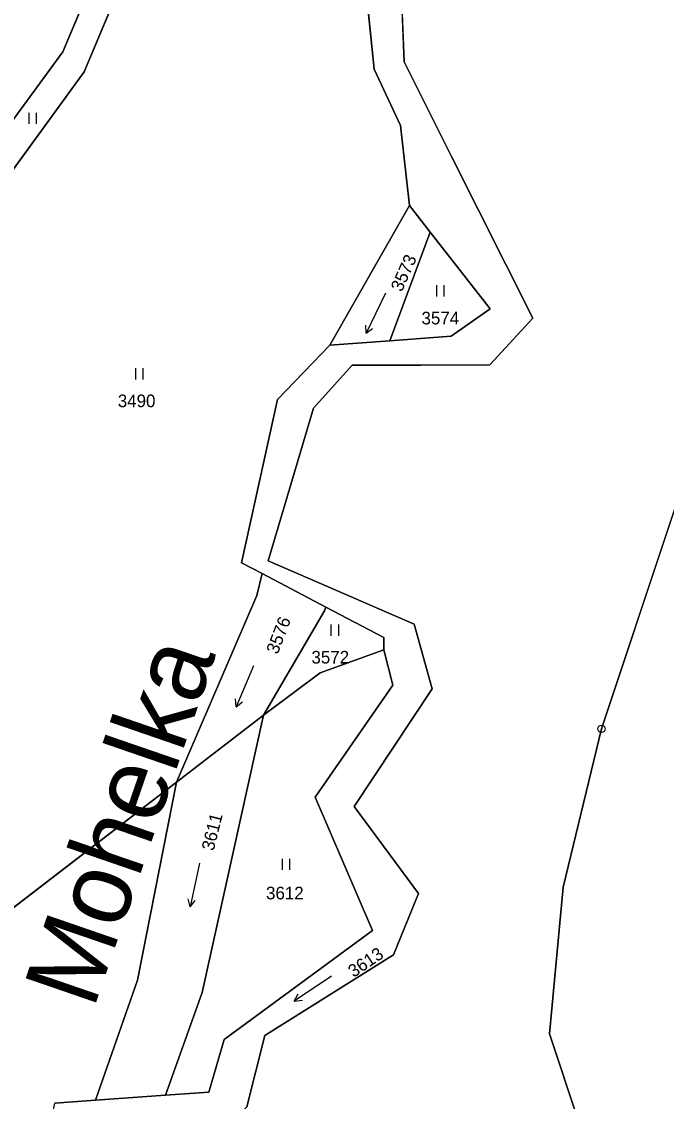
# Model space of a CAD drawing. Extents: x -689422 to -685210, y -987725 to -982160.
# Drawn here: x -686851.2 to -686764.7, y -987436.5 to -987291.4 of the extents above; entities that cross this region are included whole.
import ezdxf

# ---------------------------------------------------------------- set-up
doc = ezdxf.new("R2010")
doc.units = 0
for name, color, linetype in [('KN_Hranice obce', 7, 'Continuous'), ('KN_Hranice_katastrální území', 7, 'Continuous'), ('KN_Hranice_parcel', 7, 'Continuous'), ('KN_Parcelni cisla', 7, 'Continuous'), ('KN_Polygon parcely', 7, 'Continuous'), ('KN_Popisy_pomistni nazvy vodni toky', 7, 'Continuous'), ('KN_POZEMKY_TTP', 7, 'Continuous'), ('KN_POZEMKY_VODNI_PLOCHA', 7, 'Continuous'), ('KN_VYUZITI_07_vodni plocha_tok prirozeny', 7, 'Continuous'), ('KN_VYUZITI_08_vodni plocha _tok umely', 7, 'Continuous'), ('KN_Značky bodu BP', 7, 'Continuous'), ('KN_Značky kultur', 7, 'Continuous')]:
    doc.layers.add(name, color=color, linetype=linetype)

msp = doc.modelspace()

# ---------------------------------------------------------------- linework, layer by layer
at = {"layer": 'KN_Hranice obce'}
for points in [[(-686820.99, -987437.27), (-686818.58, -987427.67), (-686801.28, -987416.83), (-686797.96, -987408.59), (-686806.59, -987396.9), (-686796.11, -987381.08), (-686798.52, -987372.42), (-686811.4, -987366.82), (-686818.14, -987363.89), (-686812.05, -987343.37), (-686806.85, -987337.62), (-686797.64, -987337.6), (-686788.35, -987337.57), (-686782.6, -987331.28), (-686793.5, -987309.55), (-686799.88, -987296.84), (-686800.64, -987277.24), (-686792.5, -987272.18), (-686772.85, -987267.81), (-686768.37, -987251.79), (-686772.91, -987231.1), (-686762.86, -987221.77)], [(-686755.42, -987332.49), (-686773.36, -987386.48), (-686778.51, -987407.74), (-686780.35, -987427.48), (-686776.42, -987439.33), (-686764.12, -987450.8)]]:
    msp.add_lwpolyline(points, dxfattribs=at)
at = {"layer": 'KN_Hranice_katastrální území'}
for points in [[(-686820.99, -987437.27), (-686818.58, -987427.67), (-686801.28, -987416.83), (-686797.96, -987408.59), (-686806.59, -987396.9), (-686796.11, -987381.08), (-686798.52, -987372.42), (-686811.4, -987366.82), (-686818.14, -987363.89), (-686812.05, -987343.37), (-686806.85, -987337.62), (-686797.64, -987337.6), (-686788.35, -987337.57), (-686782.6, -987331.28), (-686793.5, -987309.55), (-686799.88, -987296.84), (-686800.64, -987277.24), (-686792.5, -987272.18), (-686772.85, -987267.81), (-686768.37, -987251.79), (-686772.91, -987231.1), (-686762.86, -987221.77)], [(-686755.42, -987332.49), (-686773.36, -987386.48), (-686778.51, -987407.74), (-686780.35, -987427.48), (-686776.42, -987439.33), (-686764.12, -987450.8)]]:
    msp.add_lwpolyline(points, dxfattribs=at)
at = {"layer": 'KN_Hranice_parcel'}
for p, q in [((-686782.6, -987331.28), (-686793.5, -987309.55)), ((-686809.87, -987334.93), (-686799.15, -987316.14)), ((-686796.36, -987319.72), (-686799.15, -987316.14)), ((-686801.81, -987334.34), (-686796.36, -987319.72)), ((-686788.35, -987337.57), (-686782.6, -987331.28)), ((-686809.87, -987334.93), (-686801.81, -987334.34)), ((-686812.05, -987343.37), (-686806.85, -987337.62)), ((-686806.85, -987337.62), (-686797.64, -987337.6)), ((-686797.64, -987337.6), (-686788.35, -987337.57)), ((-686819.65, -987368.56), (-686818.92, -987365.62)), ((-686810.39, -987370.11), (-686818.92, -987365.62)), ((-686798.52, -987372.42), (-686811.4, -987366.82)), ((-686830.46, -987393.63), (-686819.65, -987368.56)), ((-686810.56, -987370.62), (-686818.77, -987384.64)), ((-686810.39, -987370.11), (-686810.56, -987370.62)), ((-686796.11, -987381.08), (-686798.52, -987372.42)), ((-686830.46, -987393.63), (-686818.77, -987384.64)), ((-686826.98, -987421.92), (-686818.77, -987384.64)), ((-686912.66, -987456.94), (-686830.46, -987393.63)), ((-686835.69, -987420.24), (-686830.46, -987393.63)), ((-686801.28, -987416.83), (-686797.96, -987408.59)), ((-686818.58, -987427.67), (-686801.28, -987416.83)), ((-686841.34, -987436.37), (-686835.69, -987420.24)), ((-686831.94, -987435.7), (-686826.98, -987421.92)), ((-686841.34, -987436.37), (-686831.94, -987435.7))]:
    msp.add_line(p, q, dxfattribs=at)
for points in [[(-686800.17, -987175.43), (-686795.92, -987185.13), (-686808.79, -987235.94), (-686824.82, -987255.15), (-686842.83, -987298.21), (-686861.66, -987324.01), (-686864.61, -987345.11), (-686873.73, -987361.53), (-686879.26, -987371.3), (-686892.08, -987383.24), (-686911.94, -987431.93)], [(-686864, -987320.5), (-686845.7, -987295.48), (-686827.36, -987251.73), (-686810.8, -987231.84), (-686800.39, -987184.63), (-686803.84, -987177.06)], [(-686799.15, -987316.14), (-686800.35, -987305.42), (-686803.89, -987297.85), (-686805.79, -987279.28), (-686803.53, -987272.08), (-686792.38, -987266.77)], [(-686793.5, -987309.55), (-686799.88, -987296.84), (-686800.64, -987277.24)], [(-686801.81, -987334.34), (-686793.54, -987333.73), (-686788.31, -987330.03), (-686796.36, -987319.72)], [(-686755.42, -987332.49), (-686773.36, -987386.48), (-686778.51, -987407.74), (-686780.35, -987427.48), (-686776.42, -987439.33), (-686764.12, -987450.8), (-686763.37, -987455.44)], [(-686818.92, -987365.62), (-686821.7, -987364.15), (-686816.87, -987342.2), (-686809.87, -987334.93)], [(-686811.4, -987366.82), (-686818.14, -987363.89), (-686812.05, -987343.37)], [(-686802.61, -987375.85), (-686802.6, -987374.21), (-686810.39, -987370.11)], [(-686831.94, -987435.7), (-686826.12, -987435.28), (-686824.03, -987428.2), (-686804.12, -987413.57), (-686811.8, -987395.65), (-686801.38, -987380.6), (-686802.61, -987375.85)], [(-686818.77, -987384.64), (-686811.13, -987378.97), (-686802.61, -987375.85)], [(-686797.96, -987408.59), (-686806.59, -987396.9), (-686796.11, -987381.08)], [(-686823.47, -987439.82), (-686820.99, -987437.27), (-686818.58, -987427.67)], [(-686847.08, -987452.77), (-686849.27, -987448.97), (-686846.79, -987436.76), (-686841.34, -987436.37)]]:
    msp.add_lwpolyline(points, dxfattribs=at)
at = {"layer": 'KN_Polygon parcely'}
for points in [[(-686827.36, -987251.73), (-686810.8, -987231.84), (-686800.39, -987184.63), (-686803.84, -987177.06), (-686850.14, -987150.14), (-686872.78, -987209.52), (-686874.7, -987212.44), (-686876.52, -987219.5), (-686877.95, -987225.59), (-686892.3, -987294.32), (-686895.94, -987311.75), (-686864, -987320.5), (-686845.7, -987295.48)], [(-686912.25, -987422.7), (-686911.94, -987431.93), (-686892.08, -987383.24), (-686879.26, -987371.3), (-686873.73, -987361.53), (-686864.61, -987345.11), (-686861.66, -987324.01), (-686842.83, -987298.21), (-686824.82, -987255.15), (-686808.79, -987235.94), (-686795.92, -987185.13), (-686800.17, -987175.43), (-686803.84, -987177.06), (-686800.39, -987184.63), (-686810.8, -987231.84), (-686827.36, -987251.73), (-686845.7, -987295.48), (-686864, -987320.5), (-686868.77, -987344.54), (-686877.44, -987359.47), (-686882.94, -987369.21), (-686894.99, -987380.11), (-686910.2, -987419.2)], [(-686760.81, -987508.13), (-686776.93, -987573.72), (-686756.33, -987547.56), (-686737.1, -987523.12), (-686723.4, -987468.3), (-686718.13, -987454.09), (-686716.15, -987410.94), (-686681.65, -987309.77), (-686740.4, -987298.25), (-686743.58, -987296.86), (-686755.42, -987332.49), (-686773.36, -987386.48), (-686778.51, -987407.74), (-686780.35, -987427.48), (-686776.42, -987439.33), (-686764.12, -987450.8), (-686763.37, -987455.44), (-686758.35, -987486.58)], [(-686809.87, -987334.93), (-686801.81, -987334.34), (-686796.36, -987319.72), (-686799.15, -987316.14)], [(-686801.81, -987334.34), (-686793.54, -987333.73), (-686788.31, -987330.03), (-686796.36, -987319.72)], [(-686810.39, -987370.11), (-686818.92, -987365.62), (-686819.65, -987368.56), (-686830.46, -987393.63), (-686818.77, -987384.64), (-686810.56, -987370.62)], [(-686818.77, -987384.64), (-686811.13, -987378.97), (-686802.61, -987375.85), (-686802.6, -987374.21), (-686810.39, -987370.11), (-686810.56, -987370.62)], [(-686826.12, -987435.28), (-686824.03, -987428.2), (-686804.12, -987413.57), (-686811.8, -987395.65), (-686801.38, -987380.6), (-686802.61, -987375.85), (-686811.13, -987378.97), (-686818.77, -987384.64), (-686826.98, -987421.92), (-686831.94, -987435.7)], [(-686826.98, -987421.92), (-686818.77, -987384.64), (-686830.46, -987393.63), (-686835.69, -987420.24), (-686841.34, -987436.37), (-686831.94, -987435.7)], [(-686861.47, -987478.83), (-686854.91, -987475.14), (-686847.08, -987452.77), (-686849.27, -987448.97), (-686846.79, -987436.76), (-686841.34, -987436.37), (-686835.69, -987420.24), (-686830.46, -987393.63), (-686912.66, -987456.94), (-686915.48, -987514.61), (-686913.09, -987581.77), (-686903.7, -987576.71), (-686888.89, -987576.75), (-686884.94, -987568.44), (-686878.13, -987545.19), (-686882.46, -987534.59), (-686874.13, -987521.74), (-686875.98, -987510.22)]]:
    msp.add_lwpolyline(points, close=True, dxfattribs=at)
for points in [[(-686764.42, -987149.05), (-686769.48, -987159.76), (-686768.48, -987167.74), (-686766.47, -987179.71), (-686770.42, -987187.16), (-686764.74, -987202.36), (-686766.73, -987216.4), (-686779.82, -987228.28), (-686773.18, -987249.35), (-686774.59, -987258.31), (-686792.38, -987266.77), (-686803.53, -987272.08), (-686805.79, -987279.28), (-686803.89, -987297.85), (-686800.35, -987305.42), (-686799.15, -987316.14), (-686796.36, -987319.72), (-686788.31, -987330.03)], [(-686820.99, -987437.27), (-686818.58, -987427.67), (-686801.28, -987416.83), (-686797.96, -987408.59), (-686806.59, -987396.9), (-686796.11, -987381.08), (-686798.52, -987372.42), (-686811.4, -987366.82), (-686818.14, -987363.89), (-686812.05, -987343.37), (-686806.85, -987337.62), (-686797.64, -987337.6), (-686788.35, -987337.57), (-686782.6, -987331.28), (-686793.5, -987309.55), (-686799.88, -987296.84), (-686800.64, -987277.24), (-686792.5, -987272.18), (-686772.85, -987267.81), (-686768.37, -987251.79), (-686772.91, -987231.1), (-686762.86, -987221.77)], [(-686824.82, -987255.15), (-686842.83, -987298.21), (-686861.66, -987324.01), (-686864.61, -987345.11), (-686873.73, -987361.53), (-686879.26, -987371.3), (-686892.08, -987383.24), (-686911.94, -987431.93), (-686912.26, -987437.97)], [(-686912.66, -987456.94), (-686830.46, -987393.63), (-686819.65, -987368.56), (-686818.92, -987365.62), (-686821.7, -987364.15), (-686816.87, -987342.2), (-686809.87, -987334.93), (-686799.15, -987316.14), (-686800.35, -987305.42), (-686803.89, -987297.85), (-686805.79, -987279.28)], [(-686788.31, -987330.03), (-686793.54, -987333.73), (-686801.81, -987334.34), (-686809.87, -987334.93), (-686816.87, -987342.2), (-686821.7, -987364.15), (-686818.92, -987365.62), (-686810.39, -987370.11), (-686802.6, -987374.21), (-686802.61, -987375.85), (-686801.38, -987380.6), (-686811.8, -987395.65), (-686804.12, -987413.57), (-686824.03, -987428.2), (-686826.12, -987435.28), (-686831.94, -987435.7), (-686841.34, -987436.37), (-686846.79, -987436.76)]]:
    msp.add_lwpolyline(points, dxfattribs=at)
at = {"layer": 'KN_POZEMKY_TTP'}
for p, q in [((-686827.36, -987251.73), (-686845.7, -987295.48)), ((-686845.7, -987295.48), (-686827.36, -987251.73)), ((-686842.83, -987298.21), (-686824.82, -987255.15)), ((-686824.82, -987255.15), (-686842.83, -987298.21)), ((-686805.79, -987279.28), (-686803.89, -987297.85)), ((-686845.7, -987295.48), (-686864, -987320.5)), ((-686864, -987320.5), (-686845.7, -987295.48)), ((-686861.66, -987324.01), (-686842.83, -987298.21)), ((-686842.83, -987298.21), (-686861.66, -987324.01)), ((-686803.89, -987297.85), (-686800.35, -987305.42)), ((-686800.35, -987305.42), (-686799.15, -987316.14)), ((-686799.15, -987316.14), (-686809.87, -987334.93)), ((-686801.81, -987334.34), (-686796.36, -987319.72)), ((-686796.36, -987319.72), (-686788.31, -987330.03)), ((-686788.31, -987330.03), (-686793.54, -987333.73)), ((-686773.36, -987386.48), (-686755.42, -987332.49)), ((-686793.54, -987333.73), (-686801.81, -987334.34)), ((-686809.87, -987334.93), (-686816.87, -987342.2)), ((-686816.87, -987342.2), (-686821.7, -987364.15)), ((-686821.7, -987364.15), (-686818.92, -987365.62)), ((-686818.92, -987365.62), (-686819.65, -987368.56)), ((-686819.65, -987368.56), (-686830.46, -987393.63)), ((-686818.77, -987384.64), (-686810.56, -987370.62)), ((-686810.56, -987370.62), (-686810.39, -987370.11)), ((-686810.39, -987370.11), (-686802.6, -987374.21)), ((-686802.6, -987374.21), (-686802.61, -987375.85)), ((-686811.13, -987378.97), (-686802.61, -987375.85)), ((-686802.61, -987375.85), (-686811.13, -987378.97)), ((-686802.61, -987375.85), (-686801.38, -987380.6)), ((-686818.77, -987384.64), (-686811.13, -987378.97)), ((-686811.13, -987378.97), (-686818.77, -987384.64)), ((-686801.38, -987380.6), (-686811.8, -987395.65)), ((-686826.98, -987421.92), (-686818.77, -987384.64)), ((-686778.51, -987407.74), (-686773.36, -987386.48)), ((-686912.66, -987456.94), (-686830.46, -987393.63)), ((-686830.46, -987393.63), (-686912.66, -987456.94)), ((-686830.46, -987393.63), (-686835.69, -987420.24)), ((-686811.8, -987395.65), (-686804.12, -987413.57)), ((-686780.35, -987427.48), (-686778.51, -987407.74)), ((-686804.12, -987413.57), (-686824.03, -987428.2)), ((-686835.69, -987420.24), (-686841.34, -987436.37)), ((-686831.94, -987435.7), (-686826.98, -987421.92)), ((-686776.42, -987439.33), (-686780.35, -987427.48)), ((-686824.03, -987428.2), (-686826.12, -987435.28)), ((-686826.12, -987435.28), (-686831.94, -987435.7)), ((-686841.34, -987436.37), (-686846.79, -987436.76))]:
    msp.add_line(p, q, dxfattribs=at)
at = {"layer": 'KN_POZEMKY_VODNI_PLOCHA'}
for p, q in [((-686800.64, -987277.24), (-686799.88, -987296.84)), ((-686803.89, -987297.85), (-686805.79, -987279.28)), ((-686799.88, -987296.84), (-686793.5, -987309.55)), ((-686800.35, -987305.42), (-686803.89, -987297.85)), ((-686799.15, -987316.14), (-686800.35, -987305.42)), ((-686793.5, -987309.55), (-686782.6, -987331.28)), ((-686809.87, -987334.93), (-686799.15, -987316.14)), ((-686796.36, -987319.72), (-686799.15, -987316.14)), ((-686799.15, -987316.14), (-686796.36, -987319.72)), ((-686796.36, -987319.72), (-686801.81, -987334.34)), ((-686788.31, -987330.03), (-686796.36, -987319.72)), ((-686793.54, -987333.73), (-686788.31, -987330.03)), ((-686782.6, -987331.28), (-686788.35, -987337.57)), ((-686809.87, -987334.93), (-686801.81, -987334.34)), ((-686801.81, -987334.34), (-686809.87, -987334.93)), ((-686801.81, -987334.34), (-686793.54, -987333.73)), ((-686816.87, -987342.2), (-686809.87, -987334.93)), ((-686806.85, -987337.62), (-686812.05, -987343.37)), ((-686797.64, -987337.6), (-686806.85, -987337.62)), ((-686788.35, -987337.57), (-686797.64, -987337.6)), ((-686821.7, -987364.15), (-686816.87, -987342.2)), ((-686812.05, -987343.37), (-686818.14, -987363.89)), ((-686818.92, -987365.62), (-686821.7, -987364.15)), ((-686818.14, -987363.89), (-686811.4, -987366.82)), ((-686819.65, -987368.56), (-686818.92, -987365.62)), ((-686810.39, -987370.11), (-686818.92, -987365.62)), ((-686818.92, -987365.62), (-686810.39, -987370.11)), ((-686811.4, -987366.82), (-686798.52, -987372.42)), ((-686830.46, -987393.63), (-686819.65, -987368.56)), ((-686810.56, -987370.62), (-686818.77, -987384.64)), ((-686810.39, -987370.11), (-686810.56, -987370.62)), ((-686802.6, -987374.21), (-686810.39, -987370.11)), ((-686798.52, -987372.42), (-686796.11, -987381.08)), ((-686802.61, -987375.85), (-686802.6, -987374.21)), ((-686801.38, -987380.6), (-686802.61, -987375.85)), ((-686811.8, -987395.65), (-686801.38, -987380.6)), ((-686796.11, -987381.08), (-686806.59, -987396.9)), ((-686830.46, -987393.63), (-686818.77, -987384.64)), ((-686818.77, -987384.64), (-686830.46, -987393.63)), ((-686818.77, -987384.64), (-686826.98, -987421.92)), ((-686835.69, -987420.24), (-686830.46, -987393.63)), ((-686804.12, -987413.57), (-686811.8, -987395.65)), ((-686806.59, -987396.9), (-686797.96, -987408.59)), ((-686797.96, -987408.59), (-686801.28, -987416.83)), ((-686824.03, -987428.2), (-686804.12, -987413.57)), ((-686801.28, -987416.83), (-686818.58, -987427.67)), ((-686841.34, -987436.37), (-686835.69, -987420.24)), ((-686826.98, -987421.92), (-686831.94, -987435.7)), ((-686826.12, -987435.28), (-686824.03, -987428.2)), ((-686818.58, -987427.67), (-686820.99, -987437.27)), ((-686841.34, -987436.37), (-686831.94, -987435.7)), ((-686831.94, -987435.7), (-686841.34, -987436.37)), ((-686831.94, -987435.7), (-686826.12, -987435.28)), ((-686846.79, -987436.76), (-686841.34, -987436.37))]:
    msp.add_line(p, q, dxfattribs=at)
at = {"layer": 'KN_VYUZITI_07_vodni plocha_tok prirozeny'}
for p, q in [((-686800.64, -987277.24), (-686799.88, -987296.84)), ((-686803.89, -987297.85), (-686805.79, -987279.28)), ((-686799.88, -987296.84), (-686793.5, -987309.55)), ((-686800.35, -987305.42), (-686803.89, -987297.85)), ((-686799.15, -987316.14), (-686800.35, -987305.42)), ((-686793.5, -987309.55), (-686782.6, -987331.28)), ((-686796.36, -987319.72), (-686799.15, -987316.14)), ((-686788.31, -987330.03), (-686796.36, -987319.72)), ((-686793.54, -987333.73), (-686788.31, -987330.03)), ((-686782.6, -987331.28), (-686788.35, -987337.57)), ((-686809.87, -987334.93), (-686801.81, -987334.34)), ((-686801.81, -987334.34), (-686793.54, -987333.73)), ((-686816.87, -987342.2), (-686809.87, -987334.93)), ((-686806.85, -987337.62), (-686812.05, -987343.37)), ((-686797.64, -987337.6), (-686806.85, -987337.62)), ((-686788.35, -987337.57), (-686797.64, -987337.6)), ((-686821.7, -987364.15), (-686816.87, -987342.2)), ((-686812.05, -987343.37), (-686818.14, -987363.89)), ((-686818.92, -987365.62), (-686821.7, -987364.15)), ((-686818.14, -987363.89), (-686811.4, -987366.82)), ((-686810.39, -987370.11), (-686818.92, -987365.62)), ((-686811.4, -987366.82), (-686798.52, -987372.42)), ((-686802.6, -987374.21), (-686810.39, -987370.11)), ((-686798.52, -987372.42), (-686796.11, -987381.08)), ((-686802.61, -987375.85), (-686802.6, -987374.21)), ((-686801.38, -987380.6), (-686802.61, -987375.85)), ((-686811.8, -987395.65), (-686801.38, -987380.6)), ((-686796.11, -987381.08), (-686806.59, -987396.9)), ((-686804.12, -987413.57), (-686811.8, -987395.65)), ((-686806.59, -987396.9), (-686797.96, -987408.59)), ((-686797.96, -987408.59), (-686801.28, -987416.83)), ((-686824.03, -987428.2), (-686804.12, -987413.57)), ((-686801.28, -987416.83), (-686818.58, -987427.67)), ((-686826.12, -987435.28), (-686824.03, -987428.2)), ((-686818.58, -987427.67), (-686820.99, -987437.27)), ((-686841.34, -987436.37), (-686831.94, -987435.7)), ((-686831.94, -987435.7), (-686826.12, -987435.28)), ((-686846.79, -987436.76), (-686841.34, -987436.37))]:
    msp.add_line(p, q, dxfattribs=at)
at = {"layer": 'KN_VYUZITI_08_vodni plocha _tok umely'}
for p, q in [((-686809.87, -987334.93), (-686799.15, -987316.14)), ((-686799.15, -987316.14), (-686796.36, -987319.72)), ((-686796.36, -987319.72), (-686801.81, -987334.34)), ((-686801.81, -987334.34), (-686809.87, -987334.93)), ((-686819.65, -987368.56), (-686818.92, -987365.62)), ((-686818.92, -987365.62), (-686810.39, -987370.11)), ((-686830.46, -987393.63), (-686819.65, -987368.56)), ((-686810.56, -987370.62), (-686818.77, -987384.64)), ((-686810.39, -987370.11), (-686810.56, -987370.62)), ((-686830.46, -987393.63), (-686818.77, -987384.64)), ((-686818.77, -987384.64), (-686830.46, -987393.63)), ((-686818.77, -987384.64), (-686826.98, -987421.92)), ((-686835.69, -987420.24), (-686830.46, -987393.63)), ((-686841.34, -987436.37), (-686835.69, -987420.24)), ((-686826.98, -987421.92), (-686831.94, -987435.7)), ((-686831.94, -987435.7), (-686841.34, -987436.37))]:
    msp.add_line(p, q, dxfattribs=at)
at = {"layer": 'KN_Značky bodu BP'}
for radius in [0.5, 0.0303]:
    msp.add_circle((-686773.36, -987386.48), radius, dxfattribs=at)
at = {"layer": 'KN_Značky kultur'}
for p, q in [((-686850.24, -987305.18), (-686850.24, -987303.68)), ((-686849.24, -987305.18), (-686849.24, -987303.68)), ((-686795.5, -987328.37), (-686795.5, -987326.87)), ((-686794.5, -987328.37), (-686794.5, -987326.87)), ((-686802.36, -987327.93), (-686804.99, -987333.32)), ((-686804.99, -987333.32), (-686805.01, -987332.22)), ((-686804.99, -987333.32), (-686804.11, -987332.66)), ((-686835.91, -987339.53), (-686835.91, -987338.03)), ((-686834.91, -987339.53), (-686834.91, -987338.03)), ((-686809.65, -987373.97), (-686809.65, -987372.47)), ((-686808.65, -987373.97), (-686808.65, -987372.47)), ((-686820.1, -987378.01), (-686822.45, -987383.53)), ((-686822.45, -987383.53), (-686822.53, -987382.44)), ((-686822.45, -987383.53), (-686821.6, -987382.83)), ((-686816.23, -987405.44), (-686816.23, -987403.94)), ((-686815.23, -987405.44), (-686815.23, -987403.94)), ((-686827.37, -987404.51), (-686828.62, -987410.38)), ((-686828.62, -987410.38), (-686828.9, -987409.32)), ((-686828.62, -987410.38), (-686827.92, -987409.53)), ((-686809.64, -987419.7), (-686814.62, -987423.05)), ((-686814.62, -987423.05), (-686814.09, -987422.09)), ((-686814.62, -987423.05), (-686813.53, -987422.92))]:
    msp.add_line(p, q, dxfattribs=at)

# ---------------------------------------------------------------- texts
at = {"layer": 'KN_Parcelni cisla'}
for s, rotation, p in [('3573', 66, (-686800.19, -987327.85)), ('3576', 69, (-686816.86, -987376.55)), ('3611', 76, (-686825.46, -987402.96)), ('3613', 34, (-686806.66, -987419.95))]:
    msp.add_text(s, height=1.7, rotation=rotation, dxfattribs=at).set_placement(p)
for s, p in [('3574', (-686797.54, -987332.13)), ('3490', (-686838.33, -987343.25)), ('3572', (-686812.32, -987377.7)), ('3612', (-686818.42, -987409.39))]:
    msp.add_text(s, height=1.7, dxfattribs=at).set_placement(p)
at = {"layer": 'KN_Popisy_pomistni nazvy vodni toky'}
msp.add_text('Mohelka', height=10, rotation=71, dxfattribs=at).set_placement((-686841.6, -987424.28))

doc.saveas('drawing.dxf')
